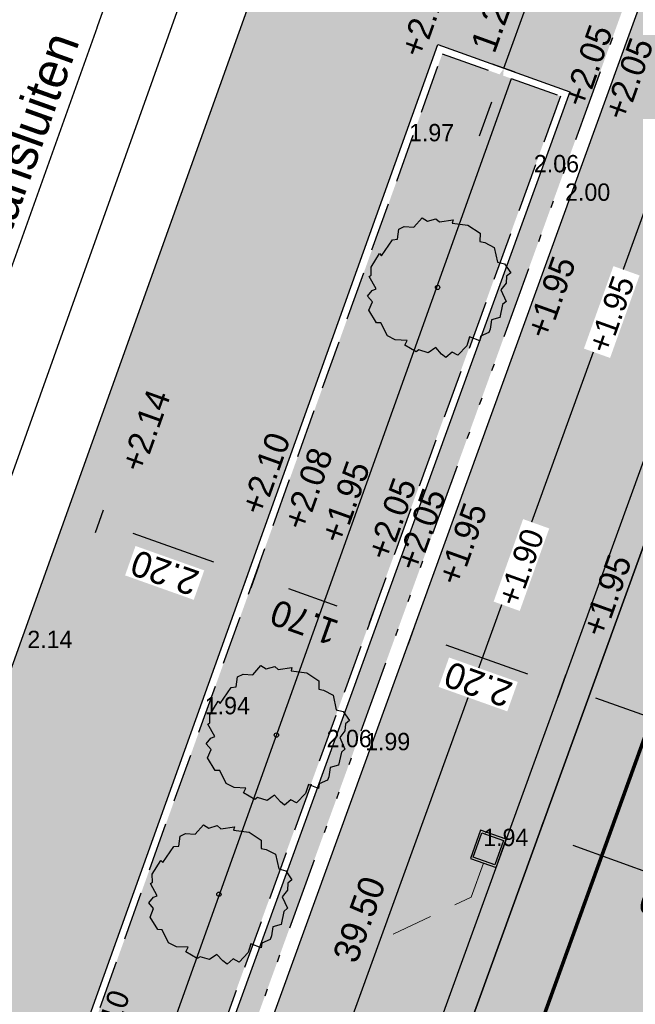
# Model space of a CAD drawing. Header units: metres. Extents: x 134157 to 138734, y 451157 to 455772.
# Tile 293 of 656: x 136450 to 136458, y 453512 to 453525. Entities that reach past the tile are written whole.
import ezdxf
from ezdxf import colors
from ezdxf.entities.mleader import LeaderData, LeaderLine
from ezdxf.math import Vec2, Vec3

# ---------------------------------------------------------------- set-up
doc = ezdxf.new("R2010")
doc.units = ezdxf.units.M
for name, pattern in [('CENTER__G5', [2.4, 1.5, -0.3, 0.3, -0.3]), ('HIDDEN__G5', [1.125, 0.75, -0.375]), ('TR18X20__G2', [2.6, 1, -0.4, 0, -0.4, 0, -0.4, 0, -0.4])]:
    doc.linetypes.add(name, pattern=pattern)
doc.layers.add('-DR-alg-hulplijnen kantverharding asflast nieuwe fietsstraat', color=7, linetype='Continuous', true_color=0xff9429, plot=False)
doc.layers.add('-DR-alg-hulplijnen waterbergende groenvakken', color=141, linetype='Continuous', plot=False)
for name, color, linetype in [('-DR-alg-projectgrens 1-200', 3, 'PROJECTGRENS_1-200'), ('-DR-bs-rio-DWA Jutfaseweg', 253, 'Continuous'), ('-DR-bs-txt-hoogtemaat', 253, 'Continuous'), ('-DR-nw-gr-solitaire heester', 96, 'Continuous'), ('-DR-nw-maatvoering', 3, 'Continuous'), ('-DR-nw-rio-HWA 160', 170, 'CENTER__G5'), ('-DR-nw-rio-straatkolk parkeervak', 1, 'Continuous'), ('-DR-nw-rio-txt aandachtspunten', 2, 'Continuous'), ('-DR-nw-txt-hoogtemaat', 2, 'Continuous'), ('-DR-nw-vh-band 10x20 ob', 2, 'HIDDEN__G5'), ('-DR-nw-vh-band 18-20x25', 2, 'TR18X20__G2'), ('-DR-nw-vh-kantverharding', 3, 'Continuous'), ('-DR-nw-vh-scheiding erfgrens en bebouwing', 3, 'Continuous'), ('-DR-nw-vh-txt-kantopsluitingen', 2, 'Continuous')]:
    doc.layers.add(name, color=color, linetype=linetype)
doc.layers.add('-DR-nw-gr-arc-beplanting', color=7, linetype='Continuous', true_color=0xe5f0e7)
doc.layers.add('-DR-nw-gr-arc-gras', color=7, linetype='Continuous', true_color=0xb5d5a4)
for name, color, linetype, lineweight in [('-DR-nw-gr-geveltuin ruimteresevering', 95, 'Continuous', 0), ('-DR-nw-rio-HWA 125', 170, 'HIDDEN__G5', 13), ('-DR-nw-vh-arc-tegels 300x300x45', 253, 'Continuous', 9)]:
    doc.layers.add(name, color=color, linetype=linetype, lineweight=lineweight)
for name, color, linetype, lineweight, true_color in [('-DR-nw-vh-arc-asfalt fietsstraat rood', 7, 'Continuous', 9, 0xdfbfc7), ('-DR-nw-vh-arc-sbs df Drainflow', 7, 'Continuous', 9, 0xb9747c), ('-DR-nw-vh-arc-sbs kf bruinrood rabat halfsteens', 7, 'Continuous', 9, 0xb88485)]:
    doc.layers.add(name, color=color, linetype=linetype, lineweight=lineweight, true_color=true_color)
doc.styles.add('Drong', font='txt', dxfattribs={"height": 1.8})
doc.linetypes.add('PROJECTGRENS_1-200', pattern='A,0.32,-0.13,[133,ltypeshp.shx,S=0.13,R=0,X=-0.13,Y=0],-0.13,1.27', length=1.85)
doc.dimstyles.new('Drong', dxfattribs={"dimtxt": 1.8, "dimasz": 2.5, "dimexe": 0, "dimexo": 0, "dimgap": 0.9, "dimtad": 1, "dimzin": 0, "dimdsep": 46, "dimtxsty": 'Drong', "dimblk": 'dimblk-wit', "dimcen": 0, "dimse1": 1, "dimse2": 1, "dimclrd": 256, "dimclre": 1, "dimclrt": 7, "dimadec": 0, "dimazin": 0, "dimtfac": 1, "dimtmove": 0, "dimatfit": 3, "dimfxl": 1, "dimtolj": 1, "dimtzin": 0, "dimarcsym": 0})
pattern_1 = [(115.335625, (136419.71802, 453326.2367), (-0.223681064, -0.105903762), [0.06, -0.187485]), (205.335625, (136419.71802, 453326.2367), (0.105903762, -0.223681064), [0.06, -0.187485])]

# ---------------------------------------------------------------- blocks, each defined once
blk = doc.blocks.new('dimblk-wit')
at = {"color": 7}
blk.add_line((0, -0.3333), (0, 0.3333), dxfattribs=at)
blk.add_solid([(0, 0), (-0.8, 0.2), (-0.8, -0.2)], dxfattribs=at)
blk = doc.blocks.new('*D239')
at = {"layer": '-DR-nw-maatvoering', "lineweight": -2, "transparency": 16777216}
blk.add_line((136461.636, 453514.494), (136457.868, 453515.834), dxfattribs=at)
at = {"layer": 'Defpoints', "color": 0, "transparency": 16777216}
for p in [(136457.396, 453516.002), (136457.396, 453516.002), (136462.108, 453514.327)]:
    blk.add_point(p, dxfattribs=at)
at = {"layer": '-DR-nw-maatvoering', "lineweight": -2, "transparency": 16777216, "xscale": 0.5, "yscale": 0.5, "zscale": 0.5}
for p, rotation in [((136457.396, 453516.002), 160.4268500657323), ((136462.108, 453514.327), 340.4268500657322)]:
    blk.add_blockref('dimblk-wit', p, dxfattribs=dict(at, rotation=rotation))
at = {"layer": '-DR-nw-maatvoering', "color": 7, "transparency": 16777216, "insert": (136459.63, 453514.822), "char_height": 0.36, "attachment_point": 5, "rotation": 160.4269, "style": 'Drong'}
blk.add_mtext('\\A1;5.00', dxfattribs=at)
blk = doc.blocks.new('*D240')
at = {"layer": '-DR-nw-maatvoering', "lineweight": -2, "transparency": 16777216}
blk.add_line((136456.925, 453516.169), (136455.798, 453516.57), dxfattribs=at)
at = {"layer": 'Defpoints', "color": 0, "transparency": 16777216}
for p in [(136456.751, 453520.743), (136455.327, 453516.738), (136457.396, 453516.002)]:
    blk.add_point(p, dxfattribs=at)
at = {"layer": '-DR-nw-maatvoering', "lineweight": -2, "transparency": 16777216, "xscale": 0.5, "yscale": 0.5, "zscale": 0.5}
for p, rotation in [((136455.327, 453516.738), 160.4268500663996), ((136457.396, 453516.002), 340.4268500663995)]:
    blk.add_blockref('dimblk-wit', p, dxfattribs=dict(at, rotation=rotation))
at = {"layer": '-DR-nw-maatvoering', "color": 7, "transparency": 16777216, "insert": (136456.24, 453516.027), "char_height": 0.36, "attachment_point": 5, "rotation": 160.4269, "style": 'Drong', "bg_fill": 3, "box_fill_scale": 1.1, "bg_fill_color": 256, "bg_fill_true_color": 13158600, "bg_fill_transparency": 0}
blk.add_mtext('\\A1;2.20', dxfattribs=at)
blk = doc.blocks.new('*D241')
at = {"layer": '-DR-nw-maatvoering', "lineweight": -2, "transparency": 16777216}
blk.add_line((136454.289, 453517.107), (136453.618, 453517.346), dxfattribs=at)
at = {"layer": 'Defpoints', "color": 0, "transparency": 16777216}
for p in [(136454.202, 453520.483), (136453.147, 453517.514), (136454.875, 453517.261)]:
    blk.add_point(p, dxfattribs=at)
at = {"layer": '-DR-nw-maatvoering', "lineweight": -2, "transparency": 16777216, "xscale": 0.5, "yscale": 0.5, "zscale": 0.5}
for p, rotation in [((136453.147, 453517.514), 160.4268500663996), ((136454.761, 453516.94), 340.4268500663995)]:
    blk.add_blockref('dimblk-wit', p, dxfattribs=dict(at, rotation=rotation))
at = {"layer": '-DR-nw-maatvoering', "color": 7, "transparency": 16777216, "insert": (136453.832, 453516.884), "char_height": 0.36, "attachment_point": 5, "rotation": 160.4269, "style": 'Drong'}
blk.add_mtext('\\A1;1.70', dxfattribs=at)
blk = doc.blocks.new('*D242')
at = {"layer": '-DR-nw-maatvoering', "lineweight": -2, "transparency": 16777216}
blk.add_line((136452.581, 453517.715), (136451.466, 453518.111), dxfattribs=at)
at = {"layer": 'Defpoints', "color": 0, "transparency": 16777216}
for p in [(136452.076, 453521.321), (136454.141, 453520.611), (136450.995, 453518.279)]:
    blk.add_point(p, dxfattribs=at)
at = {"layer": '-DR-nw-maatvoering', "lineweight": -2, "transparency": 16777216, "xscale": 0.5, "yscale": 0.5, "zscale": 0.5}
for p, rotation in [((136450.995, 453518.279), 160.4268500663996), ((136453.052, 453517.547), 340.4268500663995)]:
    blk.add_blockref('dimblk-wit', p, dxfattribs=dict(at, rotation=rotation))
at = {"layer": '-DR-nw-maatvoering', "color": 7, "transparency": 16777216, "insert": (136451.901, 453517.57), "char_height": 0.36, "attachment_point": 5, "rotation": 160.4269, "style": 'Drong', "bg_fill": 3, "box_fill_scale": 1.1, "bg_fill_color": 256, "bg_fill_true_color": 13158600, "bg_fill_transparency": 0}
blk.add_mtext('\\A1;2.20', dxfattribs=at)
blk = doc.blocks.new('*D246')
at = {"layer": '-DR-nw-maatvoering', "lineweight": -2, "transparency": 16777216}
blk.add_line((136460.561, 453512.704), (136457.553, 453513.795), dxfattribs=at)
at = {"layer": 'Defpoints', "color": 0, "transparency": 16777216}
for p in [(136457.083, 453513.966), (136457.083, 453513.966), (136461.031, 453512.533)]:
    blk.add_point(p, dxfattribs=at)
at = {"layer": '-DR-nw-maatvoering', "lineweight": -2, "transparency": 16777216, "xscale": 0.5, "yscale": 0.5, "zscale": 0.5}
for p, rotation in [((136457.083, 453513.966), 160.0567307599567), ((136461.031, 453512.533), 340.0567307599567)]:
    blk.add_blockref('dimblk-wit', p, dxfattribs=dict(at, rotation=rotation))
at = {"layer": '-DR-nw-maatvoering', "color": 7, "transparency": 16777216, "insert": (136458.933, 453512.908), "char_height": 0.36, "attachment_point": 5, "rotation": 160.0567, "style": 'Drong'}
blk.add_mtext('\\A1;4.20', dxfattribs=at)
blk = doc.blocks.new('*D449')
at = {"layer": '-DR-nw-maatvoering', "lineweight": -2, "transparency": 16777216}
for p, q in [((136457.173, 453526.15), (136457.343, 453526.62)), ((136456.595, 453524.551), (136457.003, 453525.68)), ((136456.425, 453524.081), (136456.255, 453523.611))]:
    blk.add_line(p, q, dxfattribs=at)
at = {"layer": 'Defpoints', "color": 0, "transparency": 16777216}
for p in [(136457.003, 453525.68), (136457.451, 453525.518), (136457.043, 453524.389)]:
    blk.add_point(p, dxfattribs=at)
at = {"layer": '-DR-nw-maatvoering', "lineweight": -2, "transparency": 16777216, "xscale": 0.5, "yscale": 0.5, "zscale": 0.5}
for p, rotation in [((136457.003, 453525.68), 250.1187993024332), ((136456.595, 453524.551), 70.11879930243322)]:
    blk.add_blockref('dimblk-wit', p, dxfattribs=dict(at, rotation=rotation))
at = {"layer": '-DR-nw-maatvoering', "color": 7, "transparency": 16777216, "insert": (136456.457, 453525.239), "char_height": 0.36, "attachment_point": 5, "rotation": 70.1188, "style": 'Drong'}
blk.add_mtext('\\A1;1.20', dxfattribs=at)
blk = doc.blocks.new('*U659')
h = blk.add_hatch(color=256)
h.dxf.hatch_style = 1
h.paths.add_polyline_path([(-0.158, 0.466), (-0.198, 0.48), (-0.318, 0.142), (-0.278, 0.128)])
h.paths.add_polyline_path([(-0.07, 0.435), (-0.114, 0.451), (-0.234, 0.112), (-0.19, 0.097)])
h.paths.add_polyline_path([(0.018, 0.404), (-0.026, 0.419), (-0.145, 0.081), (-0.101, 0.066)])
h.paths.add_polyline_path([(0.102, 0.374), (0.063, 0.388), (-0.057, 0.05), (-0.017, 0.036)])
for points in [[(0, 0), (0.138, 0.391), (-0.215, 0.516), (-0.354, 0.125)], [(-0.017, 0.036), (-0.318, 0.142), (-0.198, 0.48), (0.102, 0.374)]]:
    blk.add_lwpolyline(points, close=True)
blk = doc.blocks.new('*D707')
at = {"layer": '-DR-nw-maatvoering', "lineweight": -2, "transparency": 16777216}
blk.add_line((136464.779, 453539.778), (136451.647, 453503.586), dxfattribs=at)
at = {"layer": 'Defpoints', "color": 0, "transparency": 16777216}
for p in [(136464.921, 453540.258), (136451.448, 453503.127), (136451.476, 453503.116)]:
    blk.add_point(p, dxfattribs=at)
at = {"layer": '-DR-nw-maatvoering', "lineweight": -2, "transparency": 16777216, "xscale": 0.5, "yscale": 0.5, "zscale": 0.5}
for p, rotation in [((136464.949, 453540.248), 70.05673076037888), ((136451.476, 453503.116), 250.0567307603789)]:
    blk.add_blockref('dimblk-wit', p, dxfattribs=dict(at, rotation=rotation))
at = {"layer": '-DR-nw-maatvoering', "color": 7, "transparency": 16777216, "insert": (136454.594, 453512.774), "char_height": 0.36, "attachment_point": 5, "rotation": 70.0567, "style": 'Drong'}
blk.add_mtext('\\A1;39.50', dxfattribs=at)
blk = doc.blocks.new('Solitaire heester')
blk.add_lwpolyline([(-1.738, -4.391), (-2.166, -3.928), (-2.484, -4.007), (-2.465, -3.244), (-3.109, -3.265), (-3.941, -2.905), (-3.868, -2.452), (-4.36, -2.18), (-4.239, -1.823), (-3.951, -1.284), (-4.466, -0.924), (-4.503, -0.249), (-4.693, -0.105), (-4.523, 0.792), (-4.166, 0.751), (-4.409, 1.522), (-4.335, 2.134), (-3.641, 2.854), (-3.727, 3.148), (-3.089, 3.94), (-2.461, 3.914), (-2.205, 4.358), (-1.729, 4.197), (-1.539, 3.974), (-0.893, 4.711), (-0.766, 4.615), (-0.249, 4.811), (0.839, 4.577), (0.75, 4.394), (2.044, 4.064), (2.202, 3.745), (2.886, 3.886), (3.186, 3.598), (3.367, 2.954), (4.16, 2.633), (4.071, 2.213), (4.434, 1.719), (4.306, 1.417), (4.764, 0.573), (4.517, 0.55), (4.767, -0.515), (4.517, -1.491), (3.976, -1.68), (4.023, -2.014), (3.933, -2.752), (3.056, -3.305), (3.102, -3.798), (2.655, -4.416), (2.346, -4.232), (1.877, -4.365), (1.329, -4.18), (0.699, -4.79), (0.406, -4.637), (-0.508, -4.753), (-0.848, -4.267), (-1.476, -4.4), (-1.738, -4.391)])
blk.add_circle((0, 0), 0.15)

msp = doc.modelspace()

# ---------------------------------------------------------------- hatches: boundary and pattern name
at = {"layer": '-DR-nw-gr-arc-beplanting'}
h = msp.add_hatch(color=256, dxfattribs=at)
h.dxf.hatch_style = 1
h.paths.add_polyline_path([(136448.953, 453505.836), (136450.524, 453505.27), (136457.377, 453524.163), (136455.743, 453524.748)])
at = {"layer": '-DR-nw-gr-arc-gras', "transparency": 33554687}
h = msp.add_hatch(dxfattribs=at)
h.set_pattern_fill('AGR-BOLLEN', color=256, scale=0.1, pattern_type=2)
h.set_pattern_definition(pattern_1)
edge = h.paths.add_edge_path()
edge.add_arc((-7000776.81, 3043164.568), 7592527.997, 340.0567505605, 340.0572256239)
edge.add_line((136455.782, 453494.254), (136455.124, 453494.493))
edge.add_arc((380495.222, 364992.548), 259592.304, 160.06665688, 160.08044536)
edge.add_line((136433.832, 453435.762), (136433.813, 453435.768))
edge.add_line((136433.813, 453435.768), (136432.179, 453431.255))
edge.add_line((136432.179, 453431.255), (136432.198, 453431.248))
edge.add_line((136432.198, 453431.248), (136431.678, 453429.87))
edge.add_line((136431.678, 453429.87), (136432.336, 453429.631))
edge.add_line((136432.336, 453429.631), (136434.309, 453435.077))
h = msp.add_hatch(dxfattribs=at)
h.set_pattern_fill('AGR-BOLLEN', color=256, scale=0.1, pattern_type=2)
h.set_pattern_definition(pattern_1)
edge = h.paths.add_edge_path()
edge.add_line((136644.275, 454017.422), (136643.935, 454016.481))
edge.add_line((136643.935, 454016.481), (136643.884, 454016.34))
edge.add_line((136643.884, 454016.34), (136644.542, 454016.102))
edge.add_arc((1711333.983, -116117.427), 1674723.582, 160.095672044, 160.096657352, ccw=False)
edge.add_line((136654.347, 454043.181), (136653.689, 454043.42))
edge.add_line((136653.689, 454043.42), (136653.638, 454043.279))
edge.add_line((136653.638, 454043.279), (136653.298, 454042.339))
edge.add_line((136653.298, 454042.339), (136644.275, 454017.422))
h = msp.add_hatch(dxfattribs=at)
h.set_pattern_fill('AGR-BOLLEN', color=256, scale=0.1, pattern_type=2)
h.set_pattern_definition(pattern_1)
edge = h.paths.add_edge_path()
edge.add_line((136486.703, 453573.609), (136485.763, 453573.95))
edge.add_line((136485.763, 453573.95), (136435.759, 453436.14))
edge.add_arc((149594.405, 448661.534), 13998.101, 160.0567308, 160.2977034)
edge.add_line((136415.794, 453380.756), (136415.289, 453379.344))
edge.add_line((136415.289, 453379.344), (136417.827, 453378.529))
edge.add_line((136417.827, 453378.529), (136420.502, 453386.122))
edge.add_line((136420.502, 453386.122), (136418.987, 453386.702))
edge.add_arc((149703.628, 448622.033), 14113.247, 160.0572266, 160.2691215, ccw=False)
edge.add_line((136436.699, 453435.799), (136486.703, 453573.609))
at = {"layer": '-DR-nw-vh-arc-asfalt fietsstraat rood', "transparency": 33554687}
h = msp.add_hatch(color=256, dxfattribs=at)
h.dxf.hatch_style = 1
edge = h.paths.add_edge_path()
edge.add_arc((137987.747, 453337.203), 1495.4, 160.09465, 161.034726)
edge.add_arc((135150.6, 454312.188), 1504.6, 340.056731, 341.034726, ccw=False)
edge.add_line((136564.97, 453798.984), (136431.249, 453430.448))
edge.add_line((136431.249, 453430.448), (136427.3, 453431.879))
edge.add_line((136427.3, 453431.879), (136429.649, 453438.357))
edge.add_line((136429.649, 453438.357), (136561.022, 453800.417))
edge.add_arc((135150.6, 454312.188), 1500.4, 340.056731, 341.034726)
edge.add_line((136569.551, 453824.565), (136577.738, 453847.767))
edge.add_line((136577.738, 453847.767), (136586.329, 453871.491))
edge.add_line((136586.329, 453871.491), (136590.229, 453869.927))
edge.add_line((136590.229, 453869.927), (136581.687, 453846.337))
at = {"layer": '-DR-nw-vh-arc-sbs df Drainflow'}
h = msp.add_hatch(dxfattribs=at)
h.set_pattern_fill('AVH-SBS_KEIFORMAAT_ELLEBOOG_01', color=256, scale=3, angle=250, pattern_type=2)
h.set_pattern_definition([(250, (0, 0), (0.38451382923, 0.17930174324), [0.9, -0.3]), (340, (-0.2052, -0.56382), (0.38451382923, 0.17930174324), [0.9, -0.3]), (250, (0.03835, -0.3332), (0.38451382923, 0.17930174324), [0, -1.2]), (250, (0.0254, -0.80738), (0.38451382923, 0.17930174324), [0, -1.2])])
h.paths.add_polyline_path([(136465.579, 453540.019), (136464.263, 453540.497, 0.414214), (136463.879, 453540.317), (136450.61, 453503.75, 0.414214), (136450.79, 453503.365), (136452.106, 453502.888, -0.414214), (136452.406, 453502.247), (136452.542, 453502.623), (136459.449, 453521.659), (136466.22, 453540.319, -0.414208)])
at = {"layer": '-DR-nw-vh-arc-sbs kf bruinrood rabat halfsteens', "transparency": 33554687}
h = msp.add_hatch(color=256, dxfattribs=at)
h.dxf.hatch_style = 1
h.paths.add_polyline_path([(136446.826, 453485.696), (136446.45, 453485.833), (136446.62, 453486.303), (136446.791, 453486.773), (136446.961, 453487.243), (136447.132, 453487.713), (136447.302, 453488.183), (136447.473, 453488.653), (136447.643, 453489.123), (136447.814, 453489.593), (136447.985, 453490.063), (136448.155, 453490.533), (136448.326, 453491.003), (136448.496, 453491.473), (136448.667, 453491.943), (136448.837, 453492.413), (136449.008, 453492.883), (136449.178, 453493.353), (136449.349, 453493.823), (136449.519, 453494.293), (136449.69, 453494.763), (136449.861, 453495.233), (136450.031, 453495.703), (136450.202, 453496.173), (136450.85, 453497.959), (136450.884, 453498.053), (136452.542, 453502.623), (136459.449, 453521.659), (136459.825, 453521.523)])
at = {"layer": '-DR-nw-vh-arc-tegels 300x300x45'}
h = msp.add_hatch(dxfattribs=at)
h.set_pattern_fill('AVH-TEGEL_200X200_HALFST', color=256, scale=2, angle=71, pattern_type=2)
h.set_pattern_definition([(71, (0, 0), (-0.05887645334, 0.44332106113), [0.4, -0.4]), (161, (0, 0), (-0.13022726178, -0.37820743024), [])])
h.paths.add_polyline_path([(136456.089, 453526.005), (136461.702, 453541.639), (136459.191, 453542.538), (136444.088, 453500.378), (136446.569, 453499.487), (136448.421, 453504.646), (136450.457, 453503.912), (136463.861, 453540.855), (136463.579, 453540.958), (136457.917, 453525.351)])
h.paths.add_polyline_path([(136455.683, 453524.876), (136457.508, 453524.223), (136450.584, 453505.142), (136448.826, 453505.775)], flags=16)
h.paths.add_polyline_path([(136455.591, 453524.323), (136457.225, 453523.739), (136450.831, 453506.116), (136449.257, 453506.683)], flags=0)

# ---------------------------------------------------------------- linework, layer by layer
at = {"layer": '-DR-alg-projectgrens 1-200', "flags": 128}
msp.add_lwpolyline([(136721.461, 454206.136), (136727.498, 454223.752), (136730.581, 454232.718), (136734.46, 454243.959), (136738.033, 454254.306), (136742.183, 454266.266), (136750.568, 454290.842), (136760.393, 454319.456), (136770.666, 454349.328), (136772.713, 454355.238), (136774.612, 454360.473), (136776.998, 454367), (136784.306, 454387.208), (136790.339, 454404.083), (136797.311, 454423.36), (136807.058, 454450.093), (136800.646, 454453.198), (136770.129, 454470.839), (136763.463, 454464.393), (136767.222, 454456.488), (136768.447, 454452.902), (136769.612, 454448.539), (136767.19, 454443.604), (136763.98, 454431.785), (136763.498, 454430.807), (136764.785, 454430.222), (136759.65, 454419.865), (136760.207, 454419.614), (136758.305, 454415.755), (136757.433, 454413.928), (136755.514, 454410.037), (136754.993, 454410.292), (136749.872, 454399.962), (136748.616, 454400.585), (136748.548, 454400.448), (136744.287, 454402.547), (136738.76, 454389.718), (136744.829, 454387.062), (136753.517, 454383.259), (136750.445, 454376.232), (136747.3, 454368.999), (136747.702, 454368.821), (136745.421, 454363.658), (136743.771, 454359.882), (136741.474, 454354.715), (136741.107, 454354.878), (136737.945, 454347.853), (136734.86, 454340.776), (136727.193, 454344.181), (136720.397, 454330.285), (136716.705, 454321.73), (136725.346, 454317.886), (136722.199, 454310.807), (136718.145, 454301.488), (136714.131, 454292.713), (136709.748, 454294.641), (136707.09, 454288.607), (136709.573, 454287.506), (136709.53, 454287.41), (136709.617, 454287.371), (136709.424, 454286.945), (136712.118, 454285.768), (136724.405, 454280.406), (136724.395, 454280.372), (136724.56, 454280.301), (136719.327, 454264.621), (136718.554, 454264.279), (136712.149, 454267.043), (136705.337, 454251.495), (136713.155, 454248.122), (136713.63, 454247.107), (136703.363, 454216.017), (136702.53, 454215.665), (136697.3, 454218.013), (136691.656, 454205.193), (136698.169, 454202.287), (136696.085, 454197.547), (136697.116, 454197.066), (136693.34, 454185.771), (136691.21, 454179.799), (136691.154, 454179.818), (136689.257, 454174.47), (136688.677, 454172.922), (136686.645, 454167.859), (136686.793, 454167.806), (136683.499, 454158.729), (136679.62, 454148.161), (136677.544, 454142.392), (136675.601, 454137.021), (136671.76, 454126.401), (136667.085, 454113.483), (136666.31, 454113.053), (136658.521, 454114.651), (136655.4, 454098.982), (136661.092, 454097.825), (136661.269, 454097.519), (136621.35, 453987.863), (136614.377, 453990.963), (136611.935, 453985.53), (136608.375, 453987.12), (136605.014, 453979.773), (136610.368, 453977.386), (136616.099, 453974.911), (136616.418, 453974.217), (136608.394, 453952.136), (136599.91, 453929.479), (136596.333, 453930.847), (136596.703, 453931.801), (136592.691, 453933.357), (136592.582, 453933.111), (136587.167, 453935.208), (136587.113, 453935.101), (136586.908, 453935.2), (136584.73, 453936.252), (136573.42, 453911.897), (136576.906, 453910.227), (136577.755, 453910.817), (136581.71, 453908.923), (136581.78, 453907.891), (136588.355, 453904.743), (136581.357, 453890.288), (136584.408, 453889.218), (136581.92, 453882.301), (136582.601, 453881.581), (136581.142, 453877.478), (136580.13, 453877.281), (136578.301, 453872.104), (136578.986, 453871.382), (136577.526, 453867.309), (136576.539, 453867.19), (136574.654, 453861.99), (136575.357, 453861.219), (136573.859, 453857.098), (136572.823, 453856.858), (136568.249, 453844.056), (136569.051, 453843.723), (136568.246, 453841.986), (136569.916, 453841.29), (136566.692, 453833.862), (136560.757, 453836.486), (136555.193, 453823.556), (136563.207, 453820.33), (136562.244, 453817.938), (136562.059, 453818.012), (136558.019, 453808.014), (136558.218, 453807.935), (136557.146, 453805.252), (136555.477, 453804.556), (136553.671, 453802.5), (136552.612, 453799.698), (136545.82, 453781.422), (136541.647, 453783.356), (136534.75, 453768.68), (136539.525, 453766.451), (136534.814, 453753.868), (136534.789, 453753.879), (136534.379, 453752.873), (136534.182, 453752.96), (136532.926, 453749.667), (136533.099, 453749.603), (136532.772, 453748.705), (136532.584, 453748.792), (136530.457, 453743.085), (136530.627, 453743.022), (136516.493, 453704.592), (136514.575, 453699.22), (136492.181, 453636.401), (136492.736, 453636.204), (136489.157, 453626.341), (136485.079, 453628.249), (136478.16, 453613.788), (136483.141, 453611.479), (136461.867, 453552.94), (136457.354, 453554.582), (136454.06, 453545.417), (136458.648, 453543.776), (136443.598, 453501.593), (136436.391, 453504.175), (136430.824, 453488.627), (136437.02, 453486.393), (136418.282, 453434.811), (136413.227, 453420.085), (136407.364, 453401.466), (136407.056, 453400.056), (136406.467, 453398.451), (136401.897, 453385.592), (136395.332, 453388.701), (136389.231, 453376.079), (136397.157, 453372.353), (136391.911, 453357.791), (136390.965, 453355.464), (136388.624, 453350.371), (136384.302, 453352.274), (136382.126, 453347.544), (136391.358, 453344.243), (136383.168, 453321.66), (136378.588, 453323.362), (136367.282, 453291.791), (136367.871, 453291.227), (136363.518, 453279.255), (136362.091, 453275.277), (136356.432, 453259.57), (136355.262, 453256.31), (136348.573, 453237.876), (136370.776, 453230.272), (136374.328, 453240.694), (136372.767, 453241.803), (136382.163, 453267.942), (136384.551, 453274.649), (136388.98, 453286.656), (136393.345, 453297.287), (136406.664, 453334.269), (136411.924, 453350.355), (136416.754, 453363.949), (136418.454, 453363.341), (136423.3, 453376.902), (136421.649, 453377.491), (136422.516, 453379.917), (136425.014, 453387.05), (136430.128, 453401.329), (136433.008, 453409.364), (136437.5, 453421.973), (136444.424, 453441.303), (136447.898, 453451.043), (136454.668, 453469.854), (136458.254, 453479.666), (136467.647, 453501.921), (136478.422, 453531.465), (136485.603, 453551.259), (136497.269, 453583.741), (136504.056, 453602.586), (136505.832, 453601.952), (136510.678, 453615.512), (136508.932, 453616.136), (136511.581, 453623.496), (136513.58, 453629.053), (136518.673, 453642.888), (136519.015, 453643.404), (136522.68, 453653.62), (136522.664, 453653.957), (136523.62, 453656.594), (136528.73, 453670.926), (136534.757, 453688.003), (136543.62, 453712.768), (136551.352, 453734.38), (136563.425, 453767.68), (136566.609, 453776.654), (136569.182, 453777.966), (136577.487, 453774.867), (136583.873, 453792.703), (136575.924, 453795.622), (136575.205, 453797.155), (136576.997, 453801.811), (136581.956, 453815.424), (136586.269, 453827.274), (136591.505, 453840.84), (136603.758, 453874.947), (136606.204, 453881.939), (136608.18, 453887.612), (136608.471, 453887.616), (136610.071, 453888.673), (136612.877, 453896.334), (136616.917, 453896.194), (136618.846, 453897.187), (136619.38, 453898.504), (136644.157, 453889.689), (136649.259, 453888.431), (136662.916, 453886.017), (136671.374, 453885.367), (136676.87, 453884.95), (136677.795, 453897.157), (136672.556, 453897.554), (136667.447, 453898.46), (136645.41, 453906.114), (136624.779, 453913.547), (136625.184, 453914.831), (136624.39, 453916.757), (136621.376, 453919.233), (136624.284, 453927.322), (136623.281, 453929.136), (136623.21, 453929.192), (136624.085, 453931.643), (136629.304, 453946.51), (136630.541, 453950.147), (136636.243, 453965.665), (136638.191, 453964.969), (136643.718, 453980.515), (136641.829, 453981.19), (136651.204, 454007.423), (136658.506, 454027.642), (136665.47, 454047.006), (136669.496, 454058.357), (136675.354, 454074.419), (136676.258, 454077.094), (136678.747, 454083.756), (136682.526, 454094.171), (136686.101, 454103.639), (136687.039, 454106.475), (136697.795, 454137.242), (136697.717, 454137.253), (136705.555, 454159.78), (136713.078, 454181.729), (136716.785, 454192.515), (136718.108, 454192.042), (136722.954, 454205.602)], close=True, dxfattribs=at)
at = {"layer": '-DR-bs-rio-DWA Jutfaseweg', "const_width": 0.05, "flags": 128}
msp.add_lwpolyline([(136450.008, 453491.715), (136477.919, 453568.821)], dxfattribs=at)
at = {"layer": '-DR-nw-vh-band 10x20 ob', "ltscale": 0.9}
msp.add_lwpolyline([(136455.743, 453524.748), (136457.379, 453524.163), (136450.524, 453505.27), (136448.953, 453505.836)], close=True, dxfattribs=at)
at = {"layer": '-DR-nw-vh-band 18-20x25'}
msp.add_lwpolyline([(136465.647, 453540.207), (136463.861, 453540.855), (136450.422, 453503.818, 0.414214), (136450.722, 453503.177), (136452.038, 453502.7, -0.414214), (136452.218, 453502.316), (136450.662, 453498.027)], format="xyb", dxfattribs=at)
at = {"layer": '-DR-nw-vh-kantverharding'}
for points in [[(136363.728, 453256.801), (136363.767, 453256.91), (136377.119, 453291.165), (136389.024, 453324.877, -0.002152), (136429.649, 453438.357), (136561.022, 453800.417, 0.004267), (136569.551, 453824.565, -0.004102), (136577.738, 453847.767), (136586.329, 453871.491), (136585.953, 453871.628)], [(136512.328, 453673.84), (136494.727, 453625.334, 0.414214), (136494.907, 453624.95), (136496.223, 453624.473, -0.414214), (136496.523, 453623.832), (136490.96, 453608.502, -0.414214), (136490.319, 453608.202), (136489.003, 453608.68, 0.414214), (136488.619, 453608.5), (136469.723, 453556.422, 0.414214), (136469.902, 453556.038), (136471.218, 453555.561, -0.414214), (136471.518, 453554.92), (136466.22, 453540.319, -0.414214), (136465.579, 453540.019), (136464.263, 453540.497, 0.414214), (136463.879, 453540.317), (136450.61, 453503.75, 0.414214), (136450.79, 453503.365), (136452.106, 453502.888, -0.414214), (136452.406, 453502.247)]]:
    msp.add_lwpolyline(points, format="xyb", dxfattribs=at)
msp.add_lwpolyline([(136433.829, 453451.052), (136466.22, 453540.319)], dxfattribs=at)
msp.add_lwpolyline([(136457.507, 453524.223), (136450.584, 453505.142), (136448.825, 453505.776), (136455.683, 453524.876)], close=True, dxfattribs=at)
at = {"layer": '-DR-nw-vh-scheiding erfgrens en bebouwing', "flags": 128}
msp.add_lwpolyline([(136456.806, 453545.52), (136459.866, 453544.421), (136444.088, 453500.378), (136437.619, 453502.693)], dxfattribs=at)

# ---------------------------------------------------------------- block references
at = {"layer": '-DR-nw-rio-straatkolk parkeervak'}
msp.add_blockref('*U659', (136456.487, 453513.491), dxfattribs=at)

# ---------------------------------------------------------------- texts
at = {"layer": '-DR-bs-txt-hoogtemaat', "color": 253, "char_height": 0.24, "attachment_point": 7, "style": 'Drong'}
for s, insert in [('2.06', (136457.01, 453523.106, 2.059)), ('2.00', (136457.442, 453522.712, 2.003)), ('1.94', (136456.309, 453513.785, 1.938))]:
    msp.add_mtext(s, dxfattribs=dict(at, insert=insert))
at = {"layer": '-DR-nw-txt-hoogtemaat', "style": 'Drong'}
for s, p in [('+2.05', (136457.721, 453523.985)), ('+2.05', (136458.285, 453523.805, 1.926)), ('+1.95', (136457.21, 453520.783)), ('+1.95', (136457.983, 453516.656))]:
    msp.add_text(s, height=0.34, rotation=70.3356, dxfattribs=at).set_placement(p)

# ---------------------------------------------------------------- dimensions: what is measured, and where the dimension line sits
at = {"layer": '-DR-nw-maatvoering'}
dim = msp.add_linear_dim(base=(136457.003, 453525.68), p1=(136457.043, 453524.389), p2=(136457.451, 453525.518), angle=70.1188, dimstyle='Drong', override={"dimtfill": 0}, dxfattribs=at)
dim.commit()
dim.dimension.update_dxf_attribs({"geometry": '*D449', "text_midpoint": (136456.799, 453525.115), "dimtype": 161})
for p1, p2, picture, middle in [((136462.108, 453514.327), (136457.396, 453516.002), '*D239', (136459.63, 453514.822)), ((136461.031, 453512.533), (136457.083, 453513.966), '*D246', (136458.933, 453512.908))]:
    dim = msp.add_aligned_dim(p1=p1, p2=p2, distance=0, dimstyle='Drong', override={"dimtfill": 0}, dxfattribs=at)
    dim.commit()
    dim.dimension.update_dxf_attribs({"geometry": picture, "text_midpoint": middle})

# ---------------------------------------------------------------- next in the draw order: leaders
at = {"layer": '-DR-nw-rio-txt aandachtspunten'}
ml = msp.add_multileader_mtext('Standard', dxfattribs=at)
ml.set_content('VWA riool:\\P - Bestaande inspectieput en leidingwerk verwijderen.\\P - bestaand leidingwerk in trottoirs Jutfaseweg opnieuw aansluiten', color=7, style='Drong')
ml.set_leader_properties(color=256, linetype='ByLayer', lineweight=-1)
ml.build(insert=Vec2(0, 0))
ml.multileader.update_dxf_attribs({"text_left_attachment_type": 5, "text_right_attachment_type": 5, "dogleg_length": 70.905, "arrow_head_size": 0.5, "scale": 0.2})
ctx = ml.context
ctx.base_point, ctx.scale, ctx.char_height, ctx.arrow_head_size, ctx.landing_gap_size, ctx.plane_origin, ctx.plane_x_axis, ctx.plane_y_axis = Vec3(136444.312, 453506.493), 0.2, 0.5, 0.5, 0.04, Vec3(136448.344, 453497.173), Vec3(0.33651, 0.94168), Vec3(-0.94168, 0.33651)
ctx.left_attachment, ctx.right_attachment = 5, 5
notes = []
notes.append((ctx, [(0, (1, 1, 0), (136444.023, 453505.685), (0.33651, 0.94168), 0.859, [(0, [(136444.443, 453494.552)], 0, [])])]))
ctx.mtext.insert, ctx.mtext.text_direction, ctx.mtext.rotation, ctx.mtext.flow_direction = Vec3(136442.133, 453507.314), Vec3(0.33651, 0.94168), 1.227588, 5
ctx.mtext.has_bg_fill, ctx.mtext.bg_color, ctx.mtext.bg_scale_factor, ctx.mtext.bg_transparency, ctx.mtext.use_window_bg_color = 1, -1027028792, 1.5, 0, 1
for ctx, leaders in notes:
    for number, flags, end, landing, length, lines in leaders:
        leader = LeaderData()
        leader.index, (leader.has_last_leader_line, leader.has_dogleg_vector, leader.attachment_direction) = number, flags
        leader.last_leader_point, leader.dogleg_vector, leader.dogleg_length = Vec3(end), Vec3(landing), length
        for number, points, colour, breaks in lines:
            line = LeaderLine()
            line.index, line.vertices, line.color, line.breaks = number, Vec3.list(points), colors.encode_raw_color(colour), breaks
            leader.lines.append(line)
        ctx.leaders.append(leader)

# ---------------------------------------------------------------- next in the draw order: linework, layer by layer
at = {"layer": '-DR-alg-hulplijnen kantverharding asflast nieuwe fietsstraat'}
msp.add_lwpolyline([(136615.557, 453953.711), (136612.599, 453946.977), (136593.397, 453893.948), (136588.98, 453881.757), (136586.93, 453874.65, -0.015888), (136585.953, 453871.628), (136586.329, 453871.491), (136577.738, 453847.767, 0.004102), (136569.551, 453824.565, -0.004267), (136561.022, 453800.417), (136429.649, 453438.357, 0.002152), (136389.024, 453324.877), (136377.119, 453291.165), (136363.767, 453256.91), (136363.728, 453256.801)], format="xyb", dxfattribs=at)
at = {"layer": '-DR-alg-hulplijnen waterbergende groenvakken', "flags": 128}
msp.add_lwpolyline([(136449.927, 453505.485), (136456.7, 453524.406)], dxfattribs=at)
at = {"layer": '-DR-nw-gr-geveltuin ruimteresevering', "const_width": 0.4, "elevation": 3, "flags": 128}
msp.add_lwpolyline([(136460.113, 453544.313), (136444.303, 453500.278)], dxfattribs=at)
at = {"layer": '-DR-nw-rio-HWA 125', "flags": 128}
msp.add_lwpolyline([(136456.311, 453513.554), (136456.142, 453513.083), (136455.062, 453512.571)], dxfattribs=at)
at = {"layer": '-DR-nw-rio-HWA 160', "const_width": 0.1, "flags": 128}
msp.add_lwpolyline([(136464.333, 453537.539), (136453.074, 453507.216), (136445.933, 453487.841)], dxfattribs=at)

# ---------------------------------------------------------------- next in the draw order: block references
at = {"layer": '-DR-nw-gr-solitaire heester', "xscale": 0.2, "yscale": 0.2, "zscale": 0.2, "rotation": 70.17551579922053}
for p in [(136455.678, 453521.517), (136453.446, 453515.324), (136452.651, 453513.121)]:
    msp.add_blockref('Solitaire heester', p, dxfattribs=at)

# ---------------------------------------------------------------- next in the draw order: texts
at = {"layer": '-DR-bs-txt-hoogtemaat', "color": 253, "char_height": 0.24, "attachment_point": 7, "style": 'Drong'}
for s, insert in [('1.97', (136455.282, 453523.535, 1.973)), ('2.14', (136450, 453516.527, 2.141)), ('1.94', (136452.455, 453515.608, 1.94)), ('2.06', (136454.142, 453515.153, 2.059)), ('1.99', (136454.674, 453515.111, 1.993))]:
    msp.add_mtext(s, dxfattribs=dict(at, insert=insert))
at = {"layer": '-DR-nw-txt-hoogtemaat', "style": 'Drong'}
msp.add_text('+2.10', height=0.34, rotation=70.3356, dxfattribs=at).set_placement((136455.467, 453524.675))
at = {"layer": '-DR-nw-vh-txt-kantopsluitingen', "style": 'Drong'}
msp.add_text('OB10', height=0.3, rotation=70.5499, dxfattribs=at).set_placement((136451.084, 453510.758))

# ---------------------------------------------------------------- next in the draw order: dimensions: what is measured, and where the dimension line sits
at = {"layer": '-DR-nw-maatvoering'}
dim = msp.add_linear_dim(base=(136451.476, 453503.116), p1=(136464.921, 453540.258), p2=(136451.448, 453503.127), angle=250.0567, dimstyle='Drong', dxfattribs=at)
dim.commit()
dim.dimension.update_dxf_attribs({"geometry": '*D707', "text_midpoint": (136454.936, 453512.65), "dimtype": 161})
dim = msp.add_linear_dim(base=(136453.147, 453517.514), p1=(136454.875, 453517.261), p2=(136454.202, 453520.483), angle=340.4269, dimstyle='Drong', override={"dimrnd": 0.05, "dimtfill": 0}, dxfattribs=at)
dim.commit()
dim.dimension.update_dxf_attribs({"geometry": '*D241', "text_midpoint": (136453.832, 453516.884)})

# ---------------------------------------------------------------- next in the draw order: texts
at = {"layer": '-DR-nw-txt-hoogtemaat', "char_height": 0.32, "width": 1.14789, "attachment_point": 1, "rotation": 70.3356, "style": 'Drong', "bg_fill": 3, "box_fill_scale": 1.1, "bg_fill_color": 256, "bg_fill_transparency": 0}
for s, insert in [('+1.95', (136457.744, 453520.69)), ('+1.90', (136456.494, 453517.19))]:
    msp.add_mtext(s, dxfattribs=dict(at, insert=insert))

# ---------------------------------------------------------------- next in the draw order: dimensions: what is measured, and where the dimension line sits
at = {"layer": '-DR-nw-maatvoering'}
dim = msp.add_linear_dim(base=(136450.995, 453518.279), p1=(136454.141, 453520.611), p2=(136452.076, 453521.321), angle=340.4269, dimstyle='Drong', override={"dimrnd": 0.05, "dimtfill": 1}, dxfattribs=at)
dim.commit()
dim.dimension.update_dxf_attribs({"geometry": '*D242', "text_midpoint": (136451.901, 453517.57)})

# ---------------------------------------------------------------- next in the draw order: texts
at = {"layer": '-DR-nw-txt-hoogtemaat', "style": 'Drong'}
for s, p in [('+2.14', (136451.599, 453518.938)), ('+2.10', (136453.26, 453518.344)), ('+2.08', (136453.848, 453518.134)), ('+1.95', (136454.361, 453517.951))]:
    msp.add_text(s, height=0.34, rotation=70.3356, dxfattribs=at).set_placement(p)

# ---------------------------------------------------------------- next in the draw order: dimensions: what is measured, and where the dimension line sits
at = {"layer": '-DR-nw-maatvoering'}
dim = msp.add_linear_dim(base=(136455.327, 453516.738), p1=(136457.396, 453516.002), p2=(136456.751, 453520.743), angle=340.4269, dimstyle='Drong', override={"dimtfill": 1}, dxfattribs=at)
dim.commit()
dim.dimension.update_dxf_attribs({"geometry": '*D240', "text_midpoint": (136456.24, 453516.027)})

# ---------------------------------------------------------------- next in the draw order: linework, layer by layer
at = {"layer": '-DR-alg-hulplijnen kantverharding asflast nieuwe fietsstraat'}
msp.add_lwpolyline([(136615.557, 453953.711), (136612.599, 453946.977), (136593.397, 453893.948), (136588.98, 453881.757), (136586.93, 453874.65, -0.015888), (136585.953, 453871.628), (136586.329, 453871.491), (136577.738, 453847.767, 0.004102), (136569.551, 453824.565, -0.004267), (136561.022, 453800.417), (136429.649, 453438.357, 0.002152), (136389.024, 453324.877), (136377.119, 453291.165), (136363.767, 453256.91), (136359.079, 453243.638)], format="xyb", dxfattribs=at)
at = {"layer": '-DR-nw-vh-kantverharding'}
msp.add_lwpolyline([(136359.079, 453243.638), (136363.767, 453256.91), (136377.119, 453291.165), (136389.024, 453324.877, -0.002152), (136429.649, 453438.357), (136561.022, 453800.417, 0.004267), (136569.551, 453824.565, -0.004102), (136577.738, 453847.767), (136586.329, 453871.491), (136585.953, 453871.628)], format="xyb", dxfattribs=at)

# ---------------------------------------------------------------- next in the draw order: texts
at = {"layer": '-DR-nw-txt-hoogtemaat', "style": 'Drong'}
for s, p in [('+2.05', (136455.005, 453517.718)), ('+2.05', (136455.413, 453517.572)), ('+1.95', (136455.984, 453517.371))]:
    msp.add_text(s, height=0.34, rotation=70.3356, dxfattribs=at).set_placement(p)

doc.saveas('drawing.dxf')
